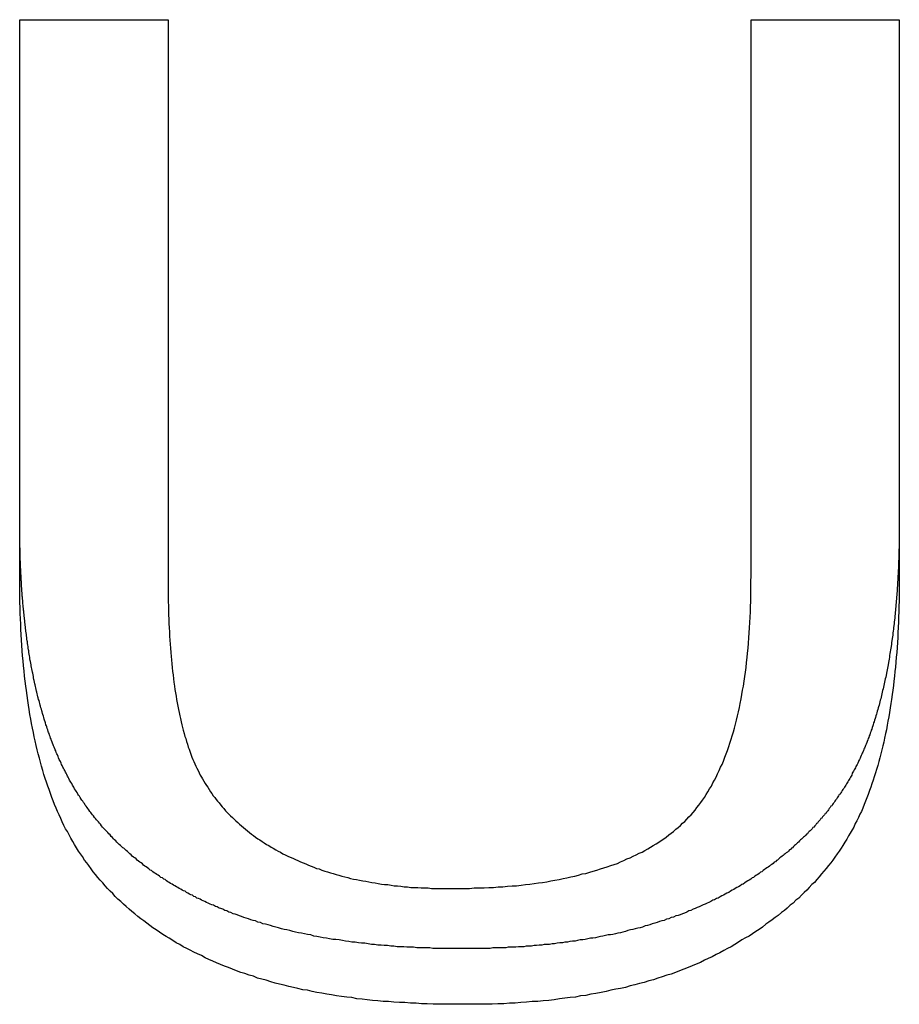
# Model space of a CAD drawing. Extents: x 1107 to 4046, y 937 to 3355.
# Tile 375 of 656: x 2144.68 to 2146.25, y 2669.99 to 2671.75. Entities that reach past the tile are written whole.
import ezdxf

# ---------------------------------------------------------------- set-up
doc = ezdxf.new("R2010")
doc.units = 0
doc.layers.add('KF_VIDA_L___C_REAR', color=7, linetype='CONTINUOUS')

# ---------------------------------------------------------------- blocks, each defined once
blk = doc.blocks.new('KF_VIDA_L___C_REAR')
at = {"layer": 'KF_VIDA_L___C_REAR'}
for p, q in [((-42.29878, 982.5357), (-42.033536, 982.5357)), ((-42.29878, 981.535019), (-42.29878, 982.5357)), ((-42.033536, 982.5357), (-42.033536, 981.536339)), ((-40.990853, 981.536339), (-40.990853, 982.5357)), ((-40.990853, 982.5357), (-40.72561, 982.5357)), ((-40.72561, 982.5357), (-40.72561, 981.535019))]:
    blk.add_line(p, q, dxfattribs=at)
for points in [[(-41.5076, 980.875, 0), (-41.5134, 980.875, 0), (-41.5192, 980.875, 0), (-41.5249, 980.875, 0), (-41.5307, 980.875, 0), (-41.5365, 980.875, 0), (-41.5423, 980.875, 0), (-41.5481, 980.875, 0), (-41.5539, 980.875, 0), (-41.5597, 980.875, 0), (-41.5655, 980.876, 0), (-41.5713, 980.876, 0), (-41.5771, 980.876, 0), (-41.5829, 980.876, 0), (-41.5887, 980.876, 0), (-41.5945, 980.877, 0), (-41.6003, 980.877, 0), (-41.6062, 980.877, 0), (-41.612, 980.878, 0), (-41.6178, 980.878, 0), (-41.6236, 980.878, 0), (-41.6294, 980.879, 0), (-41.6352, 980.879, 0), (-41.641, 980.88, 0), (-41.6468, 980.88, 0), (-41.6526, 980.881, 0), (-41.6584, 980.881, 0), (-41.6642, 980.882, 0), (-41.6699, 980.882, 0), (-41.6757, 980.883, 0), (-41.6815, 980.884, 0), (-41.6873, 980.884, 0), (-41.693, 980.885, 0), (-41.6988, 980.886, 0), (-41.7045, 980.886, 0), (-41.7103, 980.887, 0), (-41.716, 980.888, 0), (-41.7217, 980.889, 0), (-41.7274, 980.89, 0), (-41.7331, 980.891, 0), (-41.7388, 980.891, 0), (-41.7445, 980.892, 0), (-41.7502, 980.893, 0), (-41.7559, 980.894, 0), (-41.7615, 980.895, 0), (-41.7672, 980.896, 0), (-41.7728, 980.897, 0), (-41.7784, 980.899, 0), (-41.7839, 980.9, 0), (-41.7894, 980.901, 0), (-41.7948, 980.902, 0), (-41.8002, 980.903, 0), (-41.8054, 980.904, 0), (-41.8106, 980.905, 0), (-41.8158, 980.907, 0), (-41.8209, 980.908, 0), (-41.8259, 980.909, 0), (-41.8308, 980.91, 0), (-41.8357, 980.912, 0), (-41.8406, 980.913, 0), (-41.8453, 980.914, 0), (-41.85, 980.916, 0), (-41.8547, 980.917, 0), (-41.8593, 980.918, 0), (-41.8638, 980.919, 0), (-41.8682, 980.921, 0), (-41.8727, 980.922, 0), (-41.877, 980.924, 0), (-41.8813, 980.925, 0), (-41.8855, 980.926, 0), (-41.8897, 980.928, 0), (-41.8938, 980.929, 0), (-41.8979, 980.93, 0), (-41.9019, 980.932, 0), (-41.9058, 980.933, 0), (-41.9097, 980.935, 0), (-41.9135, 980.936, 0), (-41.9173, 980.937, 0), (-41.921, 980.939, 0), (-41.9247, 980.94, 0), (-41.9283, 980.942, 0), (-41.9318, 980.943, 0), (-41.9354, 980.945, 0), (-41.9388, 980.946, 0), (-41.9422, 980.947, 0), (-41.9455, 980.949, 0), (-41.9488, 980.95, 0), (-41.9521, 980.952, 0), (-41.9553, 980.953, 0), (-41.9584, 980.954, 0), (-41.9615, 980.956, 0), (-41.9646, 980.957, 0), (-41.9675, 980.959, 0), (-41.9705, 980.96, 0), (-41.9734, 980.961, 0), (-41.9762, 980.963, 0), (-41.979, 980.964, 0), (-41.9818, 980.965, 0), (-41.9845, 980.967, 0), (-41.9872, 980.968, 0), (-41.9898, 980.97, 0), (-41.9925, 980.971, 0), (-41.9952, 980.972, 0), (-41.9978, 980.974, 0), (-42.0004, 980.975, 0), (-42.0031, 980.977, 0), (-42.0057, 980.978, 0), (-42.0083, 980.979, 0), (-42.0109, 980.981, 0), (-42.0135, 980.982, 0), (-42.0161, 980.984, 0), (-42.0186, 980.985, 0), (-42.0212, 980.987, 0), (-42.0237, 980.988, 0), (-42.0263, 980.99, 0), (-42.0288, 980.991, 0), (-42.0313, 980.993, 0), (-42.0338, 980.994, 0), (-42.0363, 980.996, 0), (-42.0388, 980.998, 0), (-42.0413, 980.999, 0), (-42.0437, 981.001, 0), (-42.0462, 981.002, 0), (-42.0486, 981.004, 0), (-42.0511, 981.006, 0), (-42.0535, 981.007, 0), (-42.0559, 981.009, 0), (-42.0583, 981.01, 0), (-42.0607, 981.012, 0), (-42.0631, 981.014, 0), (-42.0654, 981.015, 0), (-42.0678, 981.017, 0), (-42.0701, 981.019, 0), (-42.0724, 981.021, 0), (-42.0748, 981.022, 0), (-42.0771, 981.024, 0), (-42.0794, 981.026, 0), (-42.0817, 981.028, 0), (-42.0839, 981.029, 0), (-42.0862, 981.031, 0), (-42.0885, 981.033, 0), (-42.0907, 981.035, 0), (-42.0929, 981.037, 0), (-42.0952, 981.038, 0), (-42.0974, 981.04, 0), (-42.0996, 981.042, 0), (-42.1018, 981.044, 0), (-42.1039, 981.046, 0), (-42.1061, 981.048, 0), (-42.1082, 981.05, 0), (-42.1104, 981.052, 0), (-42.1125, 981.054, 0), (-42.1146, 981.055, 0), (-42.1167, 981.057, 0), (-42.1188, 981.059, 0), (-42.1209, 981.061, 0), (-42.123, 981.063, 0), (-42.125, 981.065, 0), (-42.1271, 981.067, 0), (-42.1291, 981.069, 0), (-42.1311, 981.071, 0), (-42.1331, 981.073, 0), (-42.1351, 981.075, 0), (-42.1371, 981.078, 0), (-42.1391, 981.08, 0), (-42.1411, 981.082, 0), (-42.143, 981.084, 0), (-42.1449, 981.086, 0), (-42.1469, 981.088, 0), (-42.1488, 981.09, 0), (-42.1506, 981.092, 0), (-42.1525, 981.094, 0), (-42.1544, 981.097, 0), (-42.1562, 981.099, 0), (-42.158, 981.101, 0), (-42.1598, 981.103, 0), (-42.1615, 981.105, 0), (-42.1633, 981.107, 0), (-42.165, 981.109, 0), (-42.1668, 981.112, 0), (-42.1685, 981.114, 0), (-42.1702, 981.116, 0), (-42.1718, 981.118, 0), (-42.1735, 981.12, 0), (-42.1751, 981.123, 0), (-42.1767, 981.125, 0), (-42.1783, 981.127, 0), (-42.1799, 981.129, 0), (-42.1815, 981.131, 0), (-42.183, 981.134, 0), (-42.1846, 981.136, 0), (-42.1861, 981.138, 0), (-42.1876, 981.14, 0), (-42.1891, 981.142, 0), (-42.1906, 981.145, 0), (-42.192, 981.147, 0), (-42.1935, 981.149, 0), (-42.1949, 981.151, 0), (-42.1963, 981.154, 0), (-42.1977, 981.156, 0), (-42.1991, 981.158, 0), (-42.2005, 981.16, 0), (-42.2018, 981.163, 0), (-42.2032, 981.165, 0), (-42.2045, 981.167, 0), (-42.2058, 981.17, 0), (-42.2071, 981.172, 0), (-42.2084, 981.174, 0), (-42.2096, 981.176, 0), (-42.2109, 981.179, 0), (-42.2121, 981.181, 0), (-42.2134, 981.183, 0), (-42.2146, 981.186, 0), (-42.2158, 981.188, 0), (-42.217, 981.19, 0), (-42.2182, 981.193, 0), (-42.2193, 981.195, 0), (-42.2205, 981.197, 0), (-42.2216, 981.199, 0), (-42.2227, 981.202, 0), (-42.2238, 981.204, 0), (-42.2249, 981.206, 0), (-42.226, 981.209, 0), (-42.2271, 981.211, 0), (-42.2282, 981.213, 0), (-42.2292, 981.216, 0), (-42.2302, 981.218, 0), (-42.2313, 981.221, 0), (-42.2323, 981.223, 0), (-42.2333, 981.225, 0), (-42.2343, 981.228, 0), (-42.2353, 981.23, 0), (-42.2362, 981.232, 0), (-42.2372, 981.235, 0), (-42.2381, 981.237, 0), (-42.2391, 981.239, 0), (-42.24, 981.242, 0), (-42.2409, 981.244, 0), (-42.2418, 981.247, 0), (-42.2427, 981.249, 0), (-42.2436, 981.251, 0), (-42.2445, 981.254, 0), (-42.2454, 981.256, 0), (-42.2462, 981.259, 0), (-42.2471, 981.261, 0), (-42.2479, 981.263, 0), (-42.2487, 981.266, 0), (-42.2495, 981.268, 0), (-42.2503, 981.271, 0), (-42.2511, 981.273, 0), (-42.2519, 981.275, 0), (-42.2527, 981.278, 0), (-42.2535, 981.28, 0), (-42.2543, 981.283, 0), (-42.255, 981.285, 0), (-42.2558, 981.288, 0), (-42.2565, 981.29, 0), (-42.2573, 981.293, 0), (-42.258, 981.295, 0), (-42.2587, 981.298, 0), (-42.2594, 981.3, 0), (-42.2601, 981.303, 0), (-42.2608, 981.305, 0), (-42.2615, 981.308, 0), (-42.2622, 981.31, 0), (-42.2629, 981.313, 0), (-42.2636, 981.315, 0), (-42.2642, 981.318, 0), (-42.2649, 981.32, 0), (-42.2655, 981.323, 0), (-42.2662, 981.325, 0), (-42.2668, 981.328, 0), (-42.2674, 981.33, 0), (-42.2681, 981.333, 0), (-42.2687, 981.335, 0), (-42.2693, 981.338, 0), (-42.2699, 981.341, 0), (-42.2705, 981.343, 0), (-42.2711, 981.346, 0), (-42.2716, 981.348, 0), (-42.2722, 981.351, 0), (-42.2728, 981.354, 0), (-42.2733, 981.356, 0), (-42.2739, 981.359, 0), (-42.2744, 981.361, 0), (-42.275, 981.364, 0), (-42.2755, 981.367, 0), (-42.276, 981.369, 0), (-42.2765, 981.372, 0), (-42.277, 981.375, 0), (-42.2775, 981.377, 0), (-42.278, 981.38, 0), (-42.2785, 981.382, 0), (-42.279, 981.385, 0), (-42.2795, 981.388, 0), (-42.2799, 981.39, 0), (-42.2804, 981.393, 0), (-42.2809, 981.396, 0), (-42.2813, 981.398, 0), (-42.2817, 981.401, 0), (-42.2822, 981.404, 0), (-42.2826, 981.407, 0), (-42.283, 981.409, 0), (-42.2835, 981.412, 0), (-42.2839, 981.415, 0), (-42.2843, 981.417, 0), (-42.2847, 981.42, 0), (-42.2851, 981.423, 0), (-42.2854, 981.425, 0), (-42.2858, 981.428, 0), (-42.2862, 981.431, 0), (-42.2866, 981.434, 0), (-42.2869, 981.436, 0), (-42.2873, 981.439, 0), (-42.2876, 981.442, 0), (-42.288, 981.444, 0), (-42.2883, 981.447, 0), (-42.2886, 981.45, 0), (-42.289, 981.453, 0), (-42.2893, 981.455, 0), (-42.2896, 981.458, 0), (-42.2899, 981.461, 0), (-42.2902, 981.464, 0), (-42.2905, 981.466, 0), (-42.2908, 981.469, 0), (-42.2911, 981.472, 0), (-42.2914, 981.475, 0), (-42.2916, 981.478, 0), (-42.2919, 981.48, 0), (-42.2922, 981.483, 0), (-42.2924, 981.486, 0), (-42.2927, 981.489, 0), (-42.2929, 981.491, 0), (-42.2932, 981.494, 0), (-42.2934, 981.497, 0), (-42.2936, 981.5, 0), (-42.2938, 981.503, 0), (-42.2941, 981.505, 0), (-42.2943, 981.508, 0), (-42.2945, 981.511, 0), (-42.2947, 981.514, 0), (-42.2949, 981.516, 0), (-42.2951, 981.519, 0), (-42.2953, 981.522, 0), (-42.2954, 981.525, 0), (-42.2956, 981.528, 0), (-42.2958, 981.531, 0), (-42.2959, 981.533, 0), (-42.2961, 981.536, 0), (-42.2963, 981.539, 0), (-42.2964, 981.542, 0), (-42.2966, 981.545, 0), (-42.2967, 981.547, 0), (-42.2968, 981.55, 0), (-42.297, 981.553, 0), (-42.2971, 981.556, 0), (-42.2972, 981.559, 0), (-42.2973, 981.561, 0), (-42.2974, 981.564, 0), (-42.2976, 981.567, 0), (-42.2977, 981.57, 0), (-42.2978, 981.573, 0), (-42.2978, 981.576, 0), (-42.2979, 981.578, 0), (-42.298, 981.581, 0), (-42.2981, 981.584, 0), (-42.2982, 981.587, 0), (-42.2982, 981.59, 0), (-42.2983, 981.593, 0), (-42.2984, 981.595, 0), (-42.2984, 981.598, 0), (-42.2985, 981.601, 0), (-42.2985, 981.604, 0), (-42.2986, 981.607, 0), (-42.2986, 981.61, 0), (-42.2986, 981.612, 0), (-42.2987, 981.615, 0), (-42.2987, 981.618, 0), (-42.2987, 981.621, 0), (-42.2987, 981.624, 0), (-42.2988, 981.627, 0), (-42.2988, 981.629, 0), (-42.2988, 981.632, 0), (-42.2988, 981.635, 0)], [(-40.7256, 981.635, 0), (-40.7256, 981.632, 0), (-40.7256, 981.628, 0), (-40.7256, 981.625, 0), (-40.7257, 981.622, 0), (-40.7257, 981.618, 0), (-40.7257, 981.615, 0), (-40.7257, 981.612, 0), (-40.7258, 981.608, 0), (-40.7258, 981.605, 0), (-40.7259, 981.602, 0), (-40.726, 981.598, 0), (-40.726, 981.595, 0), (-40.7261, 981.591, 0), (-40.7262, 981.588, 0), (-40.7263, 981.585, 0), (-40.7264, 981.581, 0), (-40.7265, 981.578, 0), (-40.7266, 981.574, 0), (-40.7267, 981.571, 0), (-40.7268, 981.568, 0), (-40.7269, 981.564, 0), (-40.7271, 981.561, 0), (-40.7272, 981.558, 0), (-40.7273, 981.554, 0), (-40.7275, 981.551, 0), (-40.7277, 981.547, 0), (-40.7278, 981.544, 0), (-40.728, 981.541, 0), (-40.7282, 981.537, 0), (-40.7284, 981.534, 0), (-40.7286, 981.53, 0), (-40.7288, 981.527, 0), (-40.729, 981.524, 0), (-40.7292, 981.52, 0), (-40.7295, 981.517, 0), (-40.7297, 981.513, 0), (-40.7299, 981.51, 0), (-40.7302, 981.507, 0), (-40.7304, 981.503, 0), (-40.7307, 981.5, 0), (-40.731, 981.496, 0), (-40.7313, 981.493, 0), (-40.7316, 981.49, 0), (-40.7319, 981.486, 0), (-40.7322, 981.483, 0), (-40.7325, 981.479, 0), (-40.7328, 981.476, 0), (-40.7332, 981.473, 0), (-40.7335, 981.469, 0), (-40.7339, 981.466, 0), (-40.7342, 981.462, 0), (-40.7346, 981.459, 0), (-40.735, 981.456, 0), (-40.7354, 981.452, 0), (-40.7358, 981.449, 0), (-40.7362, 981.446, 0), (-40.7366, 981.442, 0), (-40.737, 981.439, 0), (-40.7375, 981.435, 0), (-40.7379, 981.432, 0), (-40.7384, 981.429, 0), (-40.7388, 981.425, 0), (-40.7393, 981.422, 0), (-40.7398, 981.419, 0), (-40.7403, 981.415, 0), (-40.7408, 981.412, 0), (-40.7413, 981.409, 0), (-40.7418, 981.405, 0), (-40.7423, 981.402, 0), (-40.7429, 981.399, 0), (-40.7434, 981.396, 0), (-40.744, 981.392, 0), (-40.7446, 981.389, 0), (-40.7451, 981.386, 0), (-40.7457, 981.382, 0), (-40.7463, 981.379, 0), (-40.7469, 981.376, 0), (-40.7475, 981.373, 0), (-40.7481, 981.37, 0), (-40.7488, 981.367, 0), (-40.7494, 981.363, 0), (-40.75, 981.36, 0), (-40.7507, 981.357, 0), (-40.7513, 981.354, 0), (-40.752, 981.351, 0), (-40.7526, 981.348, 0), (-40.7533, 981.345, 0), (-40.754, 981.342, 0), (-40.7547, 981.339, 0), (-40.7554, 981.336, 0), (-40.7561, 981.333, 0), (-40.7568, 981.33, 0), (-40.7575, 981.327, 0), (-40.7582, 981.324, 0), (-40.7589, 981.321, 0), (-40.7597, 981.319, 0), (-40.7604, 981.316, 0), (-40.7611, 981.313, 0), (-40.7619, 981.31, 0), (-40.7627, 981.307, 0), (-40.7634, 981.305, 0), (-40.7642, 981.302, 0), (-40.765, 981.299, 0), (-40.7658, 981.296, 0), (-40.7666, 981.294, 0), (-40.7674, 981.291, 0), (-40.7682, 981.288, 0), (-40.769, 981.286, 0), (-40.7698, 981.283, 0), (-40.7707, 981.28, 0), (-40.7715, 981.278, 0), (-40.7724, 981.275, 0), (-40.7732, 981.273, 0), (-40.7741, 981.27, 0), (-40.7749, 981.267, 0), (-40.7758, 981.265, 0), (-40.7767, 981.262, 0), (-40.7776, 981.26, 0), (-40.7785, 981.257, 0), (-40.7794, 981.255, 0), (-40.7803, 981.252, 0), (-40.7812, 981.25, 0), (-40.7821, 981.248, 0), (-40.7831, 981.245, 0), (-40.784, 981.243, 0), (-40.785, 981.24, 0), (-40.7859, 981.238, 0), (-40.7869, 981.236, 0), (-40.7878, 981.233, 0), (-40.7888, 981.231, 0), (-40.7898, 981.229, 0), (-40.7908, 981.226, 0), (-40.7918, 981.224, 0), (-40.7928, 981.222, 0), (-40.7938, 981.22, 0), (-40.7948, 981.217, 0), (-40.7958, 981.215, 0), (-40.7968, 981.213, 0), (-40.7979, 981.211, 0), (-40.7989, 981.209, 0), (-40.7999, 981.206, 0), (-40.801, 981.204, 0), (-40.8021, 981.202, 0), (-40.8031, 981.2, 0), (-40.8042, 981.198, 0), (-40.8053, 981.196, 0), (-40.8064, 981.194, 0), (-40.8075, 981.192, 0), (-40.8086, 981.19, 0), (-40.8097, 981.188, 0), (-40.8108, 981.185, 0), (-40.8119, 981.183, 0), (-40.8131, 981.181, 0), (-40.8143, 981.179, 0), (-40.8154, 981.177, 0), (-40.8166, 981.175, 0), (-40.8178, 981.173, 0), (-40.819, 981.171, 0), (-40.8202, 981.169, 0), (-40.8214, 981.167, 0), (-40.8226, 981.165, 0), (-40.8239, 981.163, 0), (-40.8251, 981.161, 0), (-40.8264, 981.159, 0), (-40.8277, 981.157, 0), (-40.8289, 981.155, 0), (-40.8302, 981.153, 0), (-40.8315, 981.151, 0), (-40.8329, 981.15, 0), (-40.8342, 981.148, 0), (-40.8355, 981.146, 0), (-40.8368, 981.144, 0), (-40.8382, 981.142, 0), (-40.8396, 981.14, 0), (-40.8409, 981.138, 0), (-40.8423, 981.136, 0), (-40.8437, 981.134, 0), (-40.8451, 981.132, 0), (-40.8465, 981.13, 0), (-40.8479, 981.129, 0), (-40.8494, 981.127, 0), (-40.8508, 981.125, 0), (-40.8523, 981.123, 0), (-40.8537, 981.121, 0), (-40.8552, 981.119, 0), (-40.8567, 981.117, 0), (-40.8582, 981.116, 0), (-40.8597, 981.114, 0), (-40.8612, 981.112, 0), (-40.8627, 981.11, 0), (-40.8642, 981.108, 0), (-40.8658, 981.107, 0), (-40.8673, 981.105, 0), (-40.8689, 981.103, 0), (-40.8705, 981.101, 0), (-40.8721, 981.099, 0), (-40.8736, 981.098, 0), (-40.8752, 981.096, 0), (-40.8769, 981.094, 0), (-40.8785, 981.092, 0), (-40.8801, 981.091, 0), (-40.8817, 981.089, 0), (-40.8834, 981.087, 0), (-40.885, 981.085, 0), (-40.8867, 981.084, 0), (-40.8884, 981.082, 0), (-40.8901, 981.08, 0), (-40.8918, 981.079, 0), (-40.8935, 981.077, 0), (-40.8952, 981.075, 0), (-40.8969, 981.074, 0), (-40.8987, 981.072, 0), (-40.9004, 981.07, 0), (-40.9022, 981.069, 0), (-40.9039, 981.067, 0), (-40.9057, 981.065, 0), (-40.9075, 981.064, 0), (-40.9093, 981.062, 0), (-40.9111, 981.06, 0), (-40.9129, 981.059, 0), (-40.9147, 981.057, 0), (-40.9165, 981.055, 0), (-40.9184, 981.054, 0), (-40.9202, 981.052, 0), (-40.9221, 981.051, 0), (-40.924, 981.049, 0), (-40.9258, 981.047, 0), (-40.9277, 981.046, 0), (-40.9296, 981.044, 0), (-40.9315, 981.043, 0), (-40.9334, 981.041, 0), (-40.9354, 981.04, 0), (-40.9373, 981.038, 0), (-40.9392, 981.037, 0), (-40.9412, 981.035, 0), (-40.9432, 981.033, 0), (-40.9453, 981.032, 0), (-40.9473, 981.03, 0), (-40.9494, 981.029, 0), (-40.9515, 981.027, 0), (-40.9536, 981.025, 0), (-40.9558, 981.024, 0), (-40.958, 981.022, 0), (-40.9602, 981.02, 0), (-40.9624, 981.019, 0), (-40.9647, 981.017, 0), (-40.967, 981.016, 0), (-40.9693, 981.014, 0), (-40.9716, 981.012, 0), (-40.974, 981.011, 0), (-40.9764, 981.009, 0), (-40.9789, 981.007, 0), (-40.9813, 981.006, 0), (-40.9838, 981.004, 0), (-40.9863, 981.002, 0), (-40.9889, 981.001, 0), (-40.9914, 980.999, 0), (-40.994, 980.997, 0), (-40.9967, 980.996, 0), (-40.9993, 980.994, 0), (-41.002, 980.992, 0), (-41.0048, 980.99, 0), (-41.0075, 980.989, 0), (-41.0103, 980.987, 0), (-41.0131, 980.985, 0), (-41.016, 980.984, 0), (-41.0189, 980.982, 0), (-41.0218, 980.98, 0), (-41.0247, 980.979, 0), (-41.0277, 980.977, 0), (-41.0307, 980.975, 0), (-41.0338, 980.974, 0), (-41.0369, 980.972, 0), (-41.04, 980.97, 0), (-41.0431, 980.969, 0), (-41.0463, 980.967, 0), (-41.0495, 980.965, 0), (-41.0528, 980.964, 0), (-41.0561, 980.962, 0), (-41.0594, 980.961, 0), (-41.0627, 980.959, 0), (-41.0661, 980.957, 0), (-41.0695, 980.956, 0), (-41.073, 980.954, 0), (-41.0765, 980.953, 0), (-41.08, 980.951, 0), (-41.0836, 980.949, 0), (-41.0872, 980.948, 0), (-41.0909, 980.946, 0), (-41.0946, 980.945, 0), (-41.0983, 980.943, 0), (-41.102, 980.942, 0), (-41.1058, 980.94, 0), (-41.1097, 980.938, 0), (-41.1135, 980.937, 0), (-41.1175, 980.935, 0), (-41.1214, 980.934, 0), (-41.1254, 980.933, 0), (-41.1294, 980.931, 0), (-41.1335, 980.93, 0), (-41.1376, 980.928, 0), (-41.1418, 980.927, 0), (-41.146, 980.925, 0), (-41.1502, 980.924, 0), (-41.1545, 980.923, 0), (-41.1588, 980.921, 0), (-41.1631, 980.92, 0), (-41.1674, 980.919, 0), (-41.1717, 980.917, 0), (-41.176, 980.916, 0), (-41.1804, 980.915, 0), (-41.1847, 980.913, 0), (-41.1891, 980.912, 0), (-41.1934, 980.911, 0), (-41.1978, 980.91, 0), (-41.2022, 980.909, 0), (-41.2066, 980.908, 0), (-41.211, 980.907, 0), (-41.2155, 980.905, 0), (-41.2199, 980.904, 0), (-41.2243, 980.903, 0), (-41.2288, 980.902, 0), (-41.2332, 980.901, 0), (-41.2377, 980.9, 0), (-41.2422, 980.899, 0), (-41.2466, 980.899, 0), (-41.2511, 980.898, 0), (-41.2556, 980.897, 0), (-41.2601, 980.896, 0), (-41.2646, 980.895, 0), (-41.2691, 980.894, 0), (-41.2737, 980.893, 0), (-41.2782, 980.893, 0), (-41.2827, 980.892, 0), (-41.2873, 980.891, 0), (-41.2918, 980.89, 0), (-41.2964, 980.89, 0), (-41.3009, 980.889, 0), (-41.3055, 980.888, 0), (-41.31, 980.888, 0), (-41.3146, 980.887, 0), (-41.3192, 980.886, 0), (-41.3237, 980.886, 0), (-41.3283, 980.885, 0), (-41.3329, 980.885, 0), (-41.3375, 980.884, 0), (-41.3421, 980.883, 0), (-41.3467, 980.883, 0), (-41.3513, 980.882, 0), (-41.3559, 980.882, 0), (-41.3605, 980.882, 0), (-41.3651, 980.881, 0), (-41.3697, 980.881, 0), (-41.3743, 980.88, 0), (-41.3789, 980.88, 0), (-41.3835, 980.879, 0), (-41.3881, 980.879, 0), (-41.3927, 980.879, 0), (-41.3973, 980.878, 0), (-41.4019, 980.878, 0), (-41.4066, 980.878, 0), (-41.4112, 980.877, 0), (-41.4158, 980.877, 0), (-41.4204, 980.877, 0), (-41.425, 980.877, 0), (-41.4296, 980.876, 0), (-41.4342, 980.876, 0), (-41.4388, 980.876, 0), (-41.4434, 980.876, 0), (-41.448, 980.876, 0), (-41.4526, 980.876, 0), (-41.4572, 980.875, 0), (-41.4618, 980.875, 0), (-41.4664, 980.875, 0), (-41.471, 980.875, 0), (-41.4756, 980.875, 0), (-41.4802, 980.875, 0), (-41.4848, 980.875, 0), (-41.4893, 980.875, 0), (-41.4939, 980.875, 0), (-41.4985, 980.875, 0), (-41.5031, 980.875, 0), (-41.5076, 980.875, 0)], [(-41.5076, 980.775, 0), (-41.5182, 980.775, 0), (-41.5286, 980.775, 0), (-41.5391, 980.775, 0), (-41.5494, 980.775, 0), (-41.5596, 980.775, 0), (-41.5698, 980.776, 0), (-41.5799, 980.776, 0), (-41.59, 980.777, 0), (-41.6, 980.777, 0), (-41.6099, 980.778, 0), (-41.6197, 980.778, 0), (-41.6294, 980.779, 0), (-41.6391, 980.78, 0), (-41.6487, 980.78, 0), (-41.6583, 980.781, 0), (-41.6677, 980.782, 0), (-41.6771, 980.783, 0), (-41.6864, 980.784, 0), (-41.6957, 980.785, 0), (-41.7049, 980.787, 0), (-41.714, 980.788, 0), (-41.723, 980.789, 0), (-41.732, 980.79, 0), (-41.7409, 980.792, 0), (-41.7497, 980.793, 0), (-41.7584, 980.795, 0), (-41.7671, 980.796, 0), (-41.7757, 980.798, 0), (-41.7842, 980.8, 0), (-41.7927, 980.801, 0), (-41.8011, 980.803, 0), (-41.8094, 980.805, 0), (-41.8176, 980.807, 0), (-41.8258, 980.809, 0), (-41.8339, 980.811, 0), (-41.8419, 980.813, 0), (-41.8498, 980.815, 0), (-41.8577, 980.818, 0), (-41.8655, 980.82, 0), (-41.8733, 980.822, 0), (-41.8809, 980.825, 0), (-41.8885, 980.827, 0), (-41.896, 980.83, 0), (-41.9035, 980.832, 0), (-41.9108, 980.835, 0), (-41.9181, 980.838, 0), (-41.9254, 980.841, 0), (-41.9325, 980.843, 0), (-41.9396, 980.846, 0), (-41.9466, 980.849, 0), (-41.9536, 980.852, 0), (-41.9604, 980.855, 0), (-41.9672, 980.858, 0), (-41.9739, 980.862, 0), (-41.9806, 980.865, 0), (-41.9872, 980.868, 0), (-41.9937, 980.872, 0), (-42.0001, 980.875, 0), (-42.0065, 980.878, 0), (-42.0127, 980.882, 0), (-42.019, 980.885, 0), (-42.0251, 980.889, 0), (-42.0312, 980.893, 0), (-42.0371, 980.896, 0), (-42.0431, 980.9, 0), (-42.0489, 980.904, 0), (-42.0547, 980.908, 0), (-42.0604, 980.912, 0), (-42.066, 980.916, 0), (-42.0715, 980.92, 0), (-42.077, 980.924, 0), (-42.0824, 980.928, 0), (-42.0878, 980.932, 0), (-42.093, 980.937, 0), (-42.0982, 980.941, 0), (-42.1033, 980.945, 0), (-42.1083, 980.95, 0), (-42.1133, 980.954, 0), (-42.1182, 980.959, 0), (-42.123, 980.963, 0), (-42.1278, 980.968, 0), (-42.1324, 980.973, 0), (-42.137, 980.977, 0), (-42.1416, 980.982, 0), (-42.146, 980.987, 0), (-42.1504, 980.992, 0), (-42.1547, 980.997, 0), (-42.1589, 981.002, 0), (-42.1631, 981.007, 0), (-42.1672, 981.012, 0), (-42.1712, 981.017, 0), (-42.1751, 981.023, 0), (-42.179, 981.028, 0), (-42.1828, 981.033, 0), (-42.1865, 981.039, 0), (-42.1901, 981.044, 0), (-42.1937, 981.049, 0), (-42.1972, 981.055, 0), (-42.2006, 981.061, 0), (-42.204, 981.066, 0), (-42.2073, 981.072, 0), (-42.2105, 981.078, 0), (-42.2136, 981.084, 0), (-42.2167, 981.089, 0), (-42.2196, 981.095, 0), (-42.2226, 981.101, 0), (-42.2254, 981.107, 0), (-42.2282, 981.114, 0), (-42.2309, 981.12, 0), (-42.2336, 981.126, 0), (-42.2363, 981.132, 0), (-42.2388, 981.139, 0), (-42.2414, 981.145, 0), (-42.2438, 981.152, 0), (-42.2462, 981.159, 0), (-42.2486, 981.165, 0), (-42.2509, 981.172, 0), (-42.2532, 981.179, 0), (-42.2554, 981.186, 0), (-42.2575, 981.193, 0), (-42.2596, 981.201, 0), (-42.2616, 981.208, 0), (-42.2636, 981.215, 0), (-42.2655, 981.223, 0), (-42.2674, 981.23, 0), (-42.2692, 981.238, 0), (-42.271, 981.246, 0), (-42.2727, 981.253, 0), (-42.2744, 981.261, 0), (-42.276, 981.269, 0), (-42.2775, 981.277, 0), (-42.279, 981.285, 0), (-42.2804, 981.293, 0), (-42.2818, 981.302, 0), (-42.2832, 981.31, 0), (-42.2844, 981.318, 0), (-42.2856, 981.327, 0), (-42.2868, 981.336, 0), (-42.2879, 981.344, 0), (-42.289, 981.353, 0), (-42.29, 981.362, 0), (-42.2909, 981.371, 0), (-42.2918, 981.38, 0), (-42.2927, 981.389, 0), (-42.2935, 981.398, 0), (-42.2942, 981.407, 0), (-42.2949, 981.417, 0), (-42.2955, 981.426, 0), (-42.2961, 981.436, 0), (-42.2966, 981.445, 0), (-42.297, 981.455, 0), (-42.2975, 981.464, 0), (-42.2978, 981.474, 0), (-42.2981, 981.484, 0), (-42.2983, 981.494, 0), (-42.2985, 981.504, 0), (-42.2987, 981.514, 0), (-42.2988, 981.525, 0), (-42.2988, 981.535, 0)], [(-42.0335, 981.536, 0), (-42.0335, 981.528, 0), (-42.0335, 981.52, 0), (-42.0334, 981.511, 0), (-42.0333, 981.503, 0), (-42.0331, 981.495, 0), (-42.0329, 981.487, 0), (-42.0327, 981.479, 0), (-42.0324, 981.471, 0), (-42.0322, 981.464, 0), (-42.0318, 981.456, 0), (-42.0315, 981.448, 0), (-42.0311, 981.441, 0), (-42.0306, 981.433, 0), (-42.0302, 981.426, 0), (-42.0297, 981.419, 0), (-42.0292, 981.412, 0), (-42.0286, 981.404, 0), (-42.028, 981.397, 0), (-42.0274, 981.391, 0), (-42.0267, 981.384, 0), (-42.026, 981.377, 0), (-42.0253, 981.37, 0), (-42.0245, 981.364, 0), (-42.0237, 981.357, 0), (-42.0229, 981.351, 0), (-42.022, 981.344, 0), (-42.0211, 981.338, 0), (-42.0201, 981.332, 0), (-42.0192, 981.326, 0), (-42.0182, 981.32, 0), (-42.0171, 981.314, 0), (-42.016, 981.308, 0), (-42.0149, 981.302, 0), (-42.0138, 981.297, 0), (-42.0126, 981.291, 0), (-42.0114, 981.286, 0), (-42.0101, 981.28, 0), (-42.0089, 981.275, 0), (-42.0075, 981.27, 0), (-42.0062, 981.265, 0), (-42.0048, 981.259, 0), (-42.0034, 981.254, 0), (-42.0019, 981.25, 0), (-42.0004, 981.245, 0), (-41.9989, 981.24, 0), (-41.9974, 981.235, 0), (-41.9958, 981.231, 0), (-41.9942, 981.226, 0), (-41.9925, 981.222, 0), (-41.9908, 981.217, 0), (-41.9891, 981.213, 0), (-41.9873, 981.209, 0), (-41.9855, 981.205, 0), (-41.9837, 981.201, 0), (-41.9818, 981.197, 0), (-41.9799, 981.193, 0), (-41.9779, 981.189, 0), (-41.9758, 981.185, 0), (-41.9737, 981.181, 0), (-41.9716, 981.178, 0), (-41.9694, 981.174, 0), (-41.9672, 981.17, 0), (-41.9649, 981.166, 0), (-41.9626, 981.163, 0), (-41.9602, 981.159, 0), (-41.9577, 981.155, 0), (-41.9553, 981.152, 0), (-41.9527, 981.148, 0), (-41.9501, 981.145, 0), (-41.9475, 981.141, 0), (-41.9448, 981.138, 0), (-41.9421, 981.135, 0), (-41.9393, 981.131, 0), (-41.9365, 981.128, 0), (-41.9336, 981.125, 0), (-41.9306, 981.121, 0), (-41.9277, 981.118, 0), (-41.9246, 981.115, 0), (-41.9215, 981.112, 0), (-41.9184, 981.109, 0), (-41.9152, 981.106, 0), (-41.912, 981.103, 0), (-41.9087, 981.1, 0), (-41.9054, 981.097, 0), (-41.902, 981.094, 0), (-41.8985, 981.091, 0), (-41.8951, 981.088, 0), (-41.8915, 981.085, 0), (-41.8879, 981.082, 0), (-41.8843, 981.079, 0), (-41.8806, 981.077, 0), (-41.8769, 981.074, 0), (-41.8731, 981.071, 0), (-41.8693, 981.069, 0), (-41.8654, 981.066, 0), (-41.8614, 981.064, 0), (-41.8575, 981.061, 0), (-41.8534, 981.059, 0), (-41.8493, 981.056, 0), (-41.8452, 981.054, 0), (-41.841, 981.051, 0), (-41.8368, 981.049, 0), (-41.8325, 981.047, 0), (-41.8282, 981.044, 0), (-41.8238, 981.042, 0), (-41.8194, 981.04, 0), (-41.8149, 981.038, 0), (-41.8104, 981.036, 0), (-41.8058, 981.034, 0), (-41.8012, 981.032, 0), (-41.7966, 981.03, 0), (-41.7919, 981.028, 0), (-41.7872, 981.026, 0), (-41.7825, 981.024, 0), (-41.7777, 981.022, 0), (-41.7729, 981.02, 0), (-41.7681, 981.018, 0), (-41.7632, 981.017, 0), (-41.7582, 981.015, 0), (-41.7533, 981.013, 0), (-41.7483, 981.012, 0), (-41.7432, 981.01, 0), (-41.7382, 981.009, 0), (-41.733, 981.007, 0), (-41.7279, 981.006, 0), (-41.7227, 981.004, 0), (-41.7175, 981.003, 0), (-41.7122, 981.002, 0), (-41.7069, 981, 0), (-41.7016, 980.999, 0), (-41.6962, 980.998, 0), (-41.6908, 980.997, 0), (-41.6853, 980.996, 0), (-41.6799, 980.995, 0), (-41.6743, 980.994, 0), (-41.6688, 980.993, 0), (-41.6632, 980.992, 0), (-41.6575, 980.991, 0), (-41.6519, 980.99, 0), (-41.6461, 980.989, 0), (-41.6404, 980.989, 0), (-41.6346, 980.988, 0), (-41.6288, 980.987, 0), (-41.6229, 980.987, 0), (-41.617, 980.986, 0), (-41.6111, 980.985, 0), (-41.6051, 980.985, 0), (-41.5991, 980.984, 0), (-41.593, 980.984, 0), (-41.587, 980.984, 0), (-41.5808, 980.983, 0), (-41.5747, 980.983, 0), (-41.5685, 980.983, 0), (-41.5622, 980.982, 0), (-41.556, 980.982, 0), (-41.5496, 980.982, 0), (-41.5433, 980.982, 0), (-41.5369, 980.982, 0), (-41.5305, 980.982, 0)], [(-41.5305, 980.982, 0), (-41.5214, 980.982, 0), (-41.5123, 980.982, 0), (-41.5033, 980.982, 0), (-41.4945, 980.982, 0), (-41.4857, 980.983, 0), (-41.477, 980.983, 0), (-41.4683, 980.983, 0), (-41.4598, 980.984, 0), (-41.4513, 980.984, 0), (-41.4429, 980.985, 0), (-41.4346, 980.985, 0), (-41.4264, 980.986, 0), (-41.4183, 980.987, 0), (-41.4102, 980.987, 0), (-41.4022, 980.988, 0), (-41.3944, 980.989, 0), (-41.3866, 980.99, 0), (-41.3788, 980.991, 0), (-41.3712, 980.992, 0), (-41.3636, 980.993, 0), (-41.3562, 980.994, 0), (-41.3488, 980.996, 0), (-41.3415, 980.997, 0), (-41.3342, 980.998, 0), (-41.3271, 981, 0), (-41.32, 981.001, 0), (-41.3131, 981.003, 0), (-41.3062, 981.004, 0), (-41.2994, 981.006, 0), (-41.2926, 981.008, 0), (-41.286, 981.009, 0), (-41.2794, 981.011, 0), (-41.2729, 981.013, 0), (-41.2666, 981.015, 0), (-41.2602, 981.017, 0), (-41.254, 981.019, 0), (-41.2479, 981.021, 0), (-41.2418, 981.023, 0), (-41.2358, 981.025, 0), (-41.2299, 981.027, 0), (-41.2241, 981.03, 0), (-41.2184, 981.032, 0), (-41.2127, 981.035, 0), (-41.2071, 981.037, 0), (-41.2016, 981.04, 0), (-41.1962, 981.042, 0), (-41.1909, 981.045, 0), (-41.1857, 981.047, 0), (-41.1805, 981.05, 0), (-41.1755, 981.053, 0), (-41.1705, 981.056, 0), (-41.1656, 981.059, 0), (-41.1607, 981.062, 0), (-41.156, 981.065, 0), (-41.1513, 981.068, 0), (-41.1468, 981.071, 0), (-41.1423, 981.074, 0), (-41.1379, 981.078, 0), (-41.1335, 981.081, 0), (-41.1293, 981.084, 0), (-41.1251, 981.088, 0), (-41.1211, 981.091, 0), (-41.1171, 981.095, 0), (-41.1131, 981.099, 0), (-41.1093, 981.102, 0), (-41.1055, 981.106, 0), (-41.1018, 981.11, 0), (-41.0981, 981.114, 0), (-41.0945, 981.118, 0), (-41.091, 981.122, 0), (-41.0875, 981.127, 0), (-41.0841, 981.131, 0), (-41.0807, 981.136, 0), (-41.0774, 981.14, 0), (-41.0742, 981.145, 0), (-41.071, 981.15, 0), (-41.0679, 981.155, 0), (-41.0648, 981.16, 0), (-41.0618, 981.165, 0), (-41.0589, 981.171, 0), (-41.056, 981.176, 0), (-41.0532, 981.181, 0), (-41.0505, 981.187, 0), (-41.0478, 981.193, 0), (-41.0452, 981.199, 0), (-41.0426, 981.204, 0), (-41.0402, 981.21, 0), (-41.0377, 981.217, 0), (-41.0353, 981.223, 0), (-41.033, 981.229, 0), (-41.0308, 981.236, 0), (-41.0286, 981.242, 0), (-41.0265, 981.249, 0), (-41.0244, 981.255, 0), (-41.0224, 981.262, 0), (-41.0205, 981.269, 0), (-41.0186, 981.276, 0), (-41.0168, 981.283, 0), (-41.015, 981.291, 0), (-41.0133, 981.298, 0), (-41.0117, 981.306, 0), (-41.0101, 981.313, 0), (-41.0086, 981.321, 0), (-41.0072, 981.329, 0), (-41.0058, 981.337, 0), (-41.0044, 981.344, 0), (-41.0032, 981.353, 0), (-41.002, 981.361, 0), (-41.0008, 981.369, 0), (-40.9998, 981.377, 0), (-40.9987, 981.386, 0), (-40.9978, 981.395, 0), (-40.9969, 981.403, 0), (-40.9961, 981.412, 0), (-40.9953, 981.421, 0), (-40.9946, 981.43, 0), (-40.9939, 981.439, 0), (-40.9933, 981.448, 0), (-40.9928, 981.458, 0), (-40.9924, 981.467, 0), (-40.992, 981.477, 0), (-40.9916, 981.486, 0), (-40.9913, 981.496, 0), (-40.9911, 981.506, 0), (-40.991, 981.516, 0), (-40.9909, 981.526, 0), (-40.9909, 981.536, 0)], [(-40.7256, 981.535, 0), (-40.7256, 981.525, 0), (-40.7257, 981.515, 0), (-40.7258, 981.506, 0), (-40.726, 981.496, 0), (-40.7262, 981.487, 0), (-40.7265, 981.477, 0), (-40.7268, 981.468, 0), (-40.7272, 981.459, 0), (-40.7276, 981.449, 0), (-40.728, 981.44, 0), (-40.7285, 981.431, 0), (-40.7291, 981.422, 0), (-40.7297, 981.413, 0), (-40.7303, 981.404, 0), (-40.731, 981.396, 0), (-40.7318, 981.387, 0), (-40.7326, 981.378, 0), (-40.7334, 981.37, 0), (-40.7343, 981.362, 0), (-40.7353, 981.353, 0), (-40.7363, 981.345, 0), (-40.7373, 981.337, 0), (-40.7384, 981.329, 0), (-40.7395, 981.32, 0), (-40.7407, 981.313, 0), (-40.7419, 981.305, 0), (-40.7432, 981.297, 0), (-40.7445, 981.289, 0), (-40.7459, 981.281, 0), (-40.7473, 981.274, 0), (-40.7488, 981.266, 0), (-40.7503, 981.259, 0), (-40.7519, 981.251, 0), (-40.7535, 981.244, 0), (-40.7552, 981.237, 0), (-40.7569, 981.23, 0), (-40.7587, 981.223, 0), (-40.7605, 981.216, 0), (-40.7623, 981.209, 0), (-40.7642, 981.202, 0), (-40.7662, 981.195, 0), (-40.7682, 981.189, 0), (-40.7703, 981.182, 0), (-40.7724, 981.176, 0), (-40.7745, 981.169, 0), (-40.7767, 981.163, 0), (-40.779, 981.157, 0), (-40.7812, 981.15, 0), (-40.7836, 981.144, 0), (-40.786, 981.138, 0), (-40.7884, 981.132, 0), (-40.7909, 981.126, 0), (-40.7934, 981.12, 0), (-40.796, 981.115, 0), (-40.7987, 981.109, 0), (-40.8015, 981.103, 0), (-40.8043, 981.098, 0), (-40.8072, 981.092, 0), (-40.8102, 981.087, 0), (-40.8133, 981.081, 0), (-40.8164, 981.076, 0), (-40.8197, 981.07, 0), (-40.823, 981.065, 0), (-40.8264, 981.059, 0), (-40.8298, 981.054, 0), (-40.8334, 981.049, 0), (-40.837, 981.044, 0), (-40.8407, 981.038, 0), (-40.8445, 981.033, 0), (-40.8483, 981.028, 0), (-40.8523, 981.023, 0), (-40.8563, 981.018, 0), (-40.8604, 981.013, 0), (-40.8646, 981.008, 0), (-40.8688, 981.003, 0), (-40.8731, 980.998, 0), (-40.8775, 980.993, 0), (-40.882, 980.989, 0), (-40.8866, 980.984, 0), (-40.8912, 980.979, 0), (-40.896, 980.975, 0), (-40.9008, 980.97, 0), (-40.9056, 980.965, 0), (-40.9106, 980.961, 0), (-40.9156, 980.956, 0), (-40.9208, 980.952, 0), (-40.926, 980.947, 0), (-40.9312, 980.943, 0), (-40.9366, 980.939, 0), (-40.942, 980.934, 0), (-40.9475, 980.93, 0), (-40.9531, 980.926, 0), (-40.9588, 980.922, 0), (-40.9645, 980.918, 0), (-40.9704, 980.913, 0), (-40.9763, 980.909, 0), (-40.9822, 980.905, 0), (-40.9883, 980.901, 0), (-40.9944, 980.897, 0), (-41.0007, 980.894, 0), (-41.007, 980.89, 0), (-41.0133, 980.886, 0), (-41.0198, 980.882, 0), (-41.0263, 980.878, 0), (-41.0329, 980.875, 0), (-41.0396, 980.871, 0), (-41.0464, 980.867, 0), (-41.0533, 980.864, 0), (-41.0602, 980.86, 0), (-41.0672, 980.857, 0), (-41.0743, 980.854, 0), (-41.0814, 980.85, 0), (-41.0887, 980.847, 0), (-41.096, 980.844, 0), (-41.1034, 980.841, 0), (-41.1109, 980.838, 0), (-41.1185, 980.835, 0), (-41.1261, 980.832, 0), (-41.1338, 980.829, 0), (-41.1416, 980.827, 0), (-41.1495, 980.824, 0), (-41.1575, 980.822, 0), (-41.1655, 980.819, 0), (-41.1736, 980.817, 0), (-41.1818, 980.814, 0), (-41.1901, 980.812, 0), (-41.1984, 980.81, 0), (-41.2069, 980.808, 0), (-41.2154, 980.805, 0), (-41.224, 980.803, 0), (-41.2327, 980.802, 0), (-41.2414, 980.8, 0), (-41.2502, 980.798, 0), (-41.2591, 980.796, 0), (-41.2681, 980.794, 0), (-41.2772, 980.793, 0), (-41.2863, 980.791, 0), (-41.2956, 980.79, 0), (-41.3049, 980.788, 0), (-41.3143, 980.787, 0), (-41.3237, 980.786, 0), (-41.3333, 980.785, 0), (-41.3429, 980.783, 0), (-41.3526, 980.782, 0), (-41.3624, 980.781, 0), (-41.3722, 980.78, 0), (-41.3822, 980.78, 0), (-41.3922, 980.779, 0), (-41.4023, 980.778, 0), (-41.4125, 980.777, 0), (-41.4227, 980.777, 0), (-41.4331, 980.776, 0), (-41.4435, 980.776, 0), (-41.454, 980.775, 0), (-41.4645, 980.775, 0), (-41.4752, 980.775, 0), (-41.4859, 980.775, 0), (-41.4967, 980.775, 0), (-41.5076, 980.775, 0)]]:
    blk.add_polyline3d(points, dxfattribs=at)

msp = doc.modelspace()

# ---------------------------------------------------------------- block references
at = {"layer": 'KF_VIDA_L___C_REAR'}
msp.add_blockref('KF_VIDA_L___C_REAR', (2186.9791, 1689.2132), dxfattribs=at)

doc.saveas('drawing.dxf')
